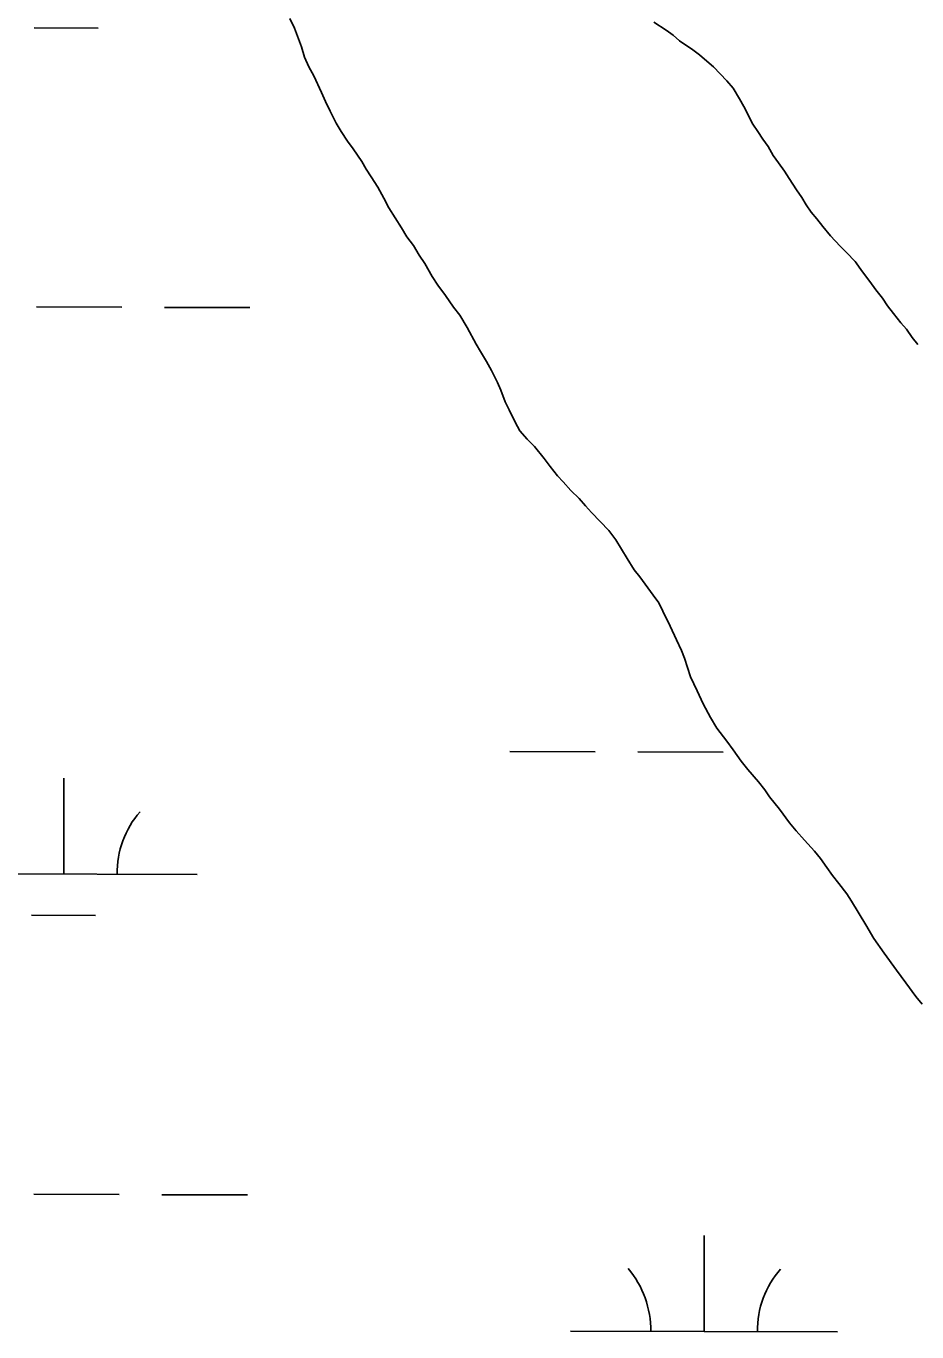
# Model space of a CAD drawing. Extents: x 3161514 to 3199414, y 831166 to 856601.
# Drawn here: x 3194781.2 to 3195115, y 849414 to 849903.5 of the extents above; entities that cross this region are included whole.
import ezdxf

# ---------------------------------------------------------------- set-up
doc = ezdxf.new("R2010")
doc.units = 0
for name, color, linetype in [('V-SITE-VEGE', 7, 'Continuous'), ('V-TOPO-SHOR', 7, 'Continuous'), ('V-WETL-SWMP', 7, 'Continuous')]:
    doc.layers.add(name, color=color, linetype=linetype)

msp = doc.modelspace()

# ---------------------------------------------------------------- linework, layer by layer
at = {"layer": 'V-SITE-VEGE'}
for points in [[(3195055.61, 849620.23), (3195051.73, 849624.87), (3195049.15, 849627.9), (3195046.23, 849632.22), (3195043.81, 849635.41), (3195040.09, 849640.37), (3195037.66, 849644.36), (3195034.9, 849649.48), (3195032.63, 849654.29), (3195030.19, 849659.57), (3195027.9, 849666.62), (3195026.77, 849669.5), (3195024.98, 849673.5), (3195022.54, 849678.62), (3195019.78, 849684.23), (3195018.32, 849687.27), (3195016.22, 849690.14), (3195011.2, 849697.02), (3195009.1, 849699.73), (3195006.51, 849703.89), (3195002.14, 849710.93), (3194999.55, 849714.45), (3194996.32, 849717.8), (3194993.09, 849721.15), (3194990.83, 849723.71), (3194988.41, 849726.42), (3194985.34, 849729.45), (3194982.43, 849732.64), (3194980.33, 849734.88), (3194977.59, 849738.4), (3194975.32, 849741.43), (3194971.77, 849745.91), (3194969.02, 849748.62), (3194966.28, 849751.81), (3194964.5, 849755.01), (3194962.22, 849759.65), (3194960.76, 849762.69), (3194959.13, 849767.02), (3194957.83, 849769.9), (3194955.56, 849774.38), (3194953.77, 849777.74), (3194951.5, 849781.58), (3194949.89, 849784.3), (3194946.48, 849790.54), (3194943.72, 849795.18), (3194941.3, 849798.21), (3194938.39, 849802.53), (3194935.48, 849806.36), (3194933.37, 849809.72), (3194930.62, 849814.52), (3194928.51, 849817.72), (3194926.41, 849821.24), (3194923.82, 849824.59), (3194921.87, 849827.95), (3194919.45, 849831.63), (3194917.18, 849835.47), (3194915.23, 849838.99), (3194912.96, 849843.15), (3194910.53, 849846.99), (3194908.59, 849849.86), (3194906.97, 849852.74), (3194903.73, 849857.54), (3194901.63, 849860.42), (3194899.2, 849864.09), (3194897.42, 849867.13), (3194895.15, 849871.61), (3194893.36, 849875.3), (3194891.9, 849878.66), (3194888.97, 849884.9), (3194887.19, 849888.26), (3194885.56, 849891.94), (3194884.42, 849895.79), (3194882.95, 849899.79), (3194881.81, 849902.83), (3194880.03, 849906.35)], [(3195016.45, 849905.04), (3195021.12, 849902.02), (3195023.7, 849900.1), (3195026.12, 849898.03), (3195031.11, 849894.69), (3195033.53, 849892.78), (3195036.27, 849890.39), (3195038.85, 849888.32), (3195043.85, 849883.05), (3195046.12, 849880.33), (3195048.55, 849876.33), (3195050.17, 849873.45), (3195053.58, 849866.73), (3195055.36, 849864.01), (3195057.3, 849861.14), (3195059.24, 849858.42), (3195061.19, 849855.06), (3195063.13, 849852.34), (3195065.39, 849849.15), (3195067.17, 849846.43), (3195069.92, 849842.11), (3195071.87, 849839.23), (3195073.49, 849836.51), (3195075.43, 849833.8), (3195077.53, 849831.24), (3195079.79, 849828.36), (3195082.7, 849824.85), (3195086.25, 849821.02), (3195088.67, 849818.62), (3195091.9, 849815.27), (3195092.23, 849814.79), (3195094.33, 849811.91), (3195097.4, 849807.76), (3195099.67, 849804.72), (3195102.09, 849801.53), (3195104.03, 849798.65), (3195106.29, 849795.77), (3195109.04, 849792.26), (3195111.14, 849789.86), (3195113.25, 849786.82), (3195115.35, 849784.11)], [(3195117.06, 849536.81), (3195114.64, 849539.68), (3195110.92, 849544.8), (3195107.37, 849549.59), (3195102.83, 849555.99), (3195098.95, 849561.42), (3195095.87, 849566.54), (3195090.53, 849575.49), (3195088.75, 849578.21), (3195085.83, 849582.05), (3195083.41, 849585.08), (3195081.31, 849588.12), (3195078.88, 849591.48), (3195076.62, 849594.19), (3195072.9, 849598.34), (3195069.83, 849601.86), (3195067.25, 849604.89), (3195063.53, 849610.01), (3195059.81, 849614.64), (3195058.03, 849617.2), (3195055.61, 849620.23)]]:
    msp.add_lwpolyline(points, dxfattribs=at)
at = {"layer": 'V-TOPO-SHOR'}
for points in [[(3194880.03, 849906.35), (3194881.81, 849902.83), (3194882.95, 849899.79), (3194884.42, 849895.79), (3194885.56, 849891.94), (3194887.19, 849888.26), (3194888.97, 849884.9), (3194891.9, 849878.66), (3194893.36, 849875.3), (3194895.15, 849871.61), (3194897.42, 849867.13), (3194899.2, 849864.09), (3194901.63, 849860.42), (3194903.73, 849857.54), (3194906.97, 849852.74), (3194908.59, 849849.86), (3194910.53, 849846.99)], [(3195091.9, 849815.27), (3195088.67, 849818.62), (3195086.25, 849821.02), (3195082.7, 849824.85), (3195079.79, 849828.36), (3195077.53, 849831.24), (3195075.43, 849833.8), (3195073.49, 849836.51), (3195071.87, 849839.23), (3195069.92, 849842.11), (3195067.17, 849846.43), (3195065.39, 849849.15), (3195063.13, 849852.34), (3195061.19, 849855.06), (3195059.24, 849858.42), (3195057.3, 849861.14), (3195055.36, 849864.01), (3195053.58, 849866.73), (3195051.79, 849870.25), (3195050.17, 849873.45), (3195048.55, 849876.33), (3195046.12, 849880.33), (3195043.85, 849883.05), (3195038.85, 849888.32), (3195036.27, 849890.39), (3195033.53, 849892.78), (3195031.11, 849894.69), (3195026.12, 849898.03), (3195023.7, 849900.1), (3195021.12, 849902.02), (3195016.45, 849905.04)], [(3194910.53, 849846.99), (3194912.96, 849843.15), (3194915.23, 849838.99), (3194917.18, 849835.47), (3194919.45, 849831.63), (3194921.87, 849827.95), (3194923.82, 849824.59), (3194926.41, 849821.24), (3194928.51, 849817.72), (3194930.62, 849814.52), (3194933.37, 849809.72), (3194935.48, 849806.36), (3194938.39, 849802.53), (3194941.3, 849798.21), (3194943.72, 849795.18), (3194946.48, 849790.54), (3194949.89, 849784.3), (3194951.5, 849781.58), (3194953.77, 849777.74), (3194955.56, 849774.38), (3194957.83, 849769.9), (3194959.13, 849767.02), (3194960.76, 849762.69), (3194962.22, 849759.65), (3194964.49, 849755.01), (3194966.28, 849751.81), (3194969.02, 849748.62), (3194971.77, 849745.91), (3194975.32, 849741.43), (3194977.59, 849738.4), (3194980.33, 849734.88), (3194982.43, 849732.64), (3194985.34, 849729.45), (3194988.41, 849726.42), (3194990.83, 849723.71), (3194993.09, 849721.15), (3194996.32, 849717.8), (3194999.55, 849714.45), (3195002.14, 849710.93), (3195006.51, 849703.89), (3195009.1, 849699.73), (3195011.2, 849697.02), (3195016.22, 849690.14), (3195018.32, 849687.27), (3195019.78, 849684.23), (3195022.54, 849678.62), (3195024.98, 849673.5), (3195026.77, 849669.5), (3195027.9, 849666.62), (3195030.19, 849659.57), (3195032.63, 849654.29), (3195034.9, 849649.48), (3195037.66, 849644.36), (3195040.09, 849640.37), (3195043.81, 849635.41), (3195046.23, 849632.22), (3195049.15, 849627.9), (3195051.73, 849624.87), (3195055.61, 849620.23), (3195058.03, 849617.2), (3195059.81, 849614.64), (3195063.53, 849610.01), (3195067.25, 849604.89), (3195069.83, 849601.86), (3195072.9, 849598.34), (3195076.62, 849594.19), (3195078.88, 849591.48), (3195081.31, 849588.12), (3195083.41, 849585.08), (3195085.83, 849582.05), (3195088.75, 849578.21), (3195090.53, 849575.49), (3195095.87, 849566.54), (3195098.95, 849561.42), (3195102.83, 849555.99), (3195107.36, 849549.59), (3195110.92, 849544.8), (3195114.64, 849539.68), (3195117.06, 849536.81)], [(3195115.35, 849784.11), (3195113.25, 849786.82), (3195111.14, 849789.86), (3195109.04, 849792.26), (3195106.29, 849795.77), (3195104.03, 849798.65), (3195102.09, 849801.53), (3195099.67, 849804.72), (3195097.4, 849807.76), (3195094.33, 849811.91), (3195092.23, 849814.79), (3195091.9, 849815.27)]]:
    msp.add_lwpolyline(points, dxfattribs=at)
at = {"layer": 'V-WETL-SWMP'}
for p, q in [((3194784.15, 849902.88), (3194808.15, 849902.81)), ((3194785.02, 849798.24), (3194817.02, 849798.15)), ((3194833.02, 849798.1), (3194865.02, 849798.01)), ((3194962.47, 849631.57), (3194994.47, 849631.48)), ((3195010.47, 849631.44), (3195042.47, 849631.35)), ((3194795.27, 849585.6), (3194795.37, 849621.6)), ((3194745.27, 849585.74), (3194845.27, 849585.46)), ((3194783.23, 849570.2), (3194807.23, 849570.14)), ((3194784.1, 849465.56), (3194816.1, 849465.47)), ((3194832.1, 849465.43), (3194864.1, 849465.34)), ((3195035.27, 849414.13), (3195035.37, 849450.13)), ((3194985.27, 849414.26), (3195085.27, 849413.99))]:
    msp.add_line(p, q, dxfattribs=at)
for points in [[(3194957.83, 849769.9), (3194955.56, 849774.38), (3194953.77, 849777.74), (3194951.5, 849781.58), (3194949.89, 849784.3), (3194946.48, 849790.54), (3194943.73, 849795.18), (3194941.3, 849798.21), (3194938.39, 849802.53), (3194935.48, 849806.36), (3194933.37, 849809.72), (3194930.62, 849814.52), (3194928.51, 849817.72), (3194926.41, 849821.24), (3194923.82, 849824.59), (3194921.87, 849827.95), (3194919.45, 849831.63), (3194917.18, 849835.47), (3194915.23, 849838.99), (3194912.96, 849843.15), (3194910.53, 849846.99), (3194908.59, 849849.86), (3194906.97, 849852.74), (3194903.73, 849857.54), (3194901.63, 849860.42), (3194899.2, 849864.09), (3194897.42, 849867.13), (3194895.15, 849871.61), (3194893.36, 849875.3), (3194891.9, 849878.66), (3194888.97, 849884.9), (3194887.19, 849888.26), (3194885.56, 849891.94), (3194884.42, 849895.79), (3194882.95, 849899.79), (3194881.81, 849902.83), (3194880.03, 849906.35)], [(3195016.45, 849905.04), (3195021.12, 849902.02), (3195023.7, 849900.1), (3195026.12, 849898.03), (3195031.11, 849894.69), (3195033.53, 849892.78), (3195036.27, 849890.39), (3195038.85, 849888.31), (3195043.85, 849883.05), (3195046.12, 849880.33), (3195048.55, 849876.33), (3195050.17, 849873.45), (3195053.58, 849866.73), (3195055.36, 849864.01), (3195057.3, 849861.14), (3195059.24, 849858.42), (3195061.19, 849855.06), (3195063.13, 849852.34), (3195065.39, 849849.14), (3195067.17, 849846.43)], [(3195067.17, 849846.43), (3195069.92, 849842.11), (3195071.87, 849839.23), (3195073.49, 849836.51), (3195075.43, 849833.79), (3195077.53, 849831.24), (3195079.79, 849828.36), (3195082.7, 849824.85), (3195086.25, 849821.02), (3195088.67, 849818.62), (3195091.9, 849815.27), (3195092.23, 849814.79), (3195094.33, 849811.91), (3195097.4, 849807.76), (3195099.67, 849804.72), (3195102.09, 849801.53), (3195104.03, 849798.65), (3195106.29, 849795.77), (3195109.04, 849792.26), (3195111.14, 849789.86), (3195113.25, 849786.82), (3195115.35, 849784.11)], [(3195117.06, 849536.81), (3195114.64, 849539.68), (3195110.92, 849544.8), (3195107.36, 849549.59), (3195102.83, 849555.98), (3195098.95, 849561.42), (3195095.87, 849566.54), (3195090.53, 849575.49), (3195088.75, 849578.21), (3195085.83, 849582.05), (3195083.41, 849585.08), (3195081.31, 849588.12), (3195078.88, 849591.48), (3195076.62, 849594.19), (3195072.91, 849598.34), (3195069.83, 849601.86), (3195067.25, 849604.89), (3195063.53, 849610.01), (3195059.81, 849614.64), (3195058.03, 849617.2), (3195055.61, 849620.23), (3195051.73, 849624.87), (3195049.15, 849627.9), (3195046.23, 849632.22), (3195043.81, 849635.41), (3195040.09, 849640.37), (3195037.66, 849644.37), (3195034.9, 849649.49), (3195032.63, 849654.29), (3195030.19, 849659.57), (3195027.9, 849666.62), (3195026.76, 849669.5), (3195024.98, 849673.5), (3195022.54, 849678.62), (3195019.78, 849684.23), (3195018.32, 849687.27), (3195016.22, 849690.15), (3195011.2, 849697.02), (3195009.1, 849699.73), (3195006.51, 849703.89), (3195002.14, 849710.93), (3194999.55, 849714.45), (3194993.09, 849721.15), (3194990.83, 849723.7), (3194988.41, 849726.42), (3194985.34, 849729.45), (3194982.43, 849732.64), (3194980.33, 849734.88), (3194977.59, 849738.39), (3194975.32, 849741.43), (3194971.77, 849745.9), (3194969.02, 849748.62), (3194966.28, 849751.81), (3194964.49, 849755.01), (3194962.22, 849759.65), (3194960.76, 849762.69), (3194959.13, 849767.02), (3194957.83, 849769.9)]]:
    msp.add_lwpolyline(points, dxfattribs=at)
for centre, start, end in [((3194850.52, 849585.92), 139.0699, 180.6135), ((3194980.03, 849414.75), 359.0699, 40.6135), ((3195090.52, 849414.45), 139.0699, 180.6135)]:
    msp.add_arc(centre, 35.25, start, end, dxfattribs=at)

doc.saveas('drawing.dxf')
